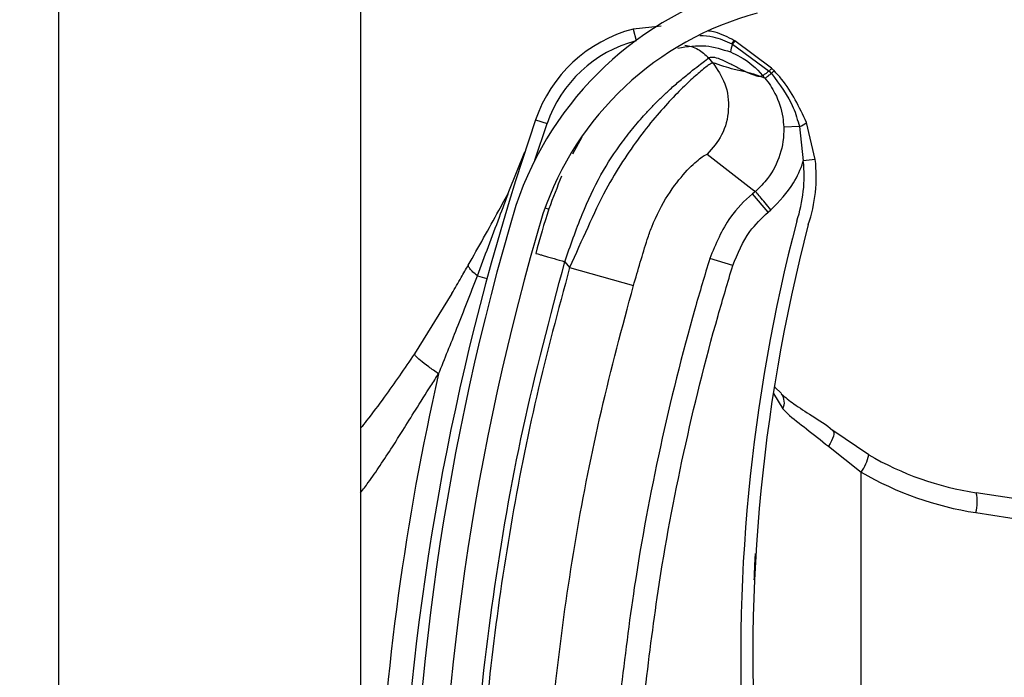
# Model space of a CAD drawing. Header units: inches. Extents: x 170 to 284, y 215 to 248.
# Tile 271 of 656: x 186.1024 to 186.1862, y 242.3721 to 242.428. Entities that reach past the tile are written whole.
import ezdxf

# ---------------------------------------------------------------- set-up
doc = ezdxf.new("R2010")
doc.units = ezdxf.units.IN
doc.header["$LTSCALE"] = 0.25
doc.header["$MEASUREMENT"] = 0
doc.layers.add('ANNOTATIONS', color=1, linetype='Continuous')
doc.layers.add('LH BENCH MOUNT', color=7, linetype='Continuous')
doc.styles.add('ARIAL', font='arial.ttf', dxfattribs={"height": 0.09375})
doc.dimstyles.new('STANDARD$0', dxfattribs={"dimtxt": 0.09375, "dimasz": 0.09375, "dimexe": 0.03125, "dimexo": 0.046875, "dimgap": 0.09, "dimtad": 0, "dimtih": 1, "dimtoh": 1, "dimdec": 4, "dimzin": 0, "dimdsep": 46, "dimtxsty": 'ARIAL', "dimcen": 0.09, "dimadec": 0, "dimazin": 0, "dimtfac": 1, "dimtdec": 4, "dimtofl": 0, "dimtmove": 0, "dimatfit": 1, "dimfxl": 1, "dimtolj": 1, "dimtzin": 0, "dimarcsym": 0})

# ---------------------------------------------------------------- blocks, each defined once
blk = doc.blocks.new('*D114')
at = {"layer": 'ANNOTATIONS', "color": 0, "lineweight": -2, "transparency": 16777216}
for p, q in [((186.1492924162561, 243.6642684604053), (187.5897358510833, 243.6642684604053)), ((187.5584858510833, 243.5705184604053), (187.5584858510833, 241.8503426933)), ((187.5584858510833, 239.6953067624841), (187.5584858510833, 241.4154825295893)), ((186.8279608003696, 239.6015567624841), (187.5897358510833, 239.6015567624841))]:
    blk.add_line(p, q, dxfattribs=at)
at = {"layer": 'ANNOTATIONS', "color": 0, "transparency": 16777216}
for points in [[(187.5428608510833, 243.5705184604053), (187.5741108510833, 243.5705184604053), (187.5584858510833, 243.6642684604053)], [(187.5428608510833, 239.6953067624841), (187.5741108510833, 239.6953067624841), (187.5584858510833, 239.6015567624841)]]:
    blk.add_solid(points, dxfattribs=at)
at = {"layer": 'defpoints', "color": 0, "transparency": 16777216}
for p in [(186.1024174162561, 243.6642684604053), (186.7810858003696, 239.6015567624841), (187.5584858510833, 239.6015567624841)]:
    blk.add_point(p, dxfattribs=at)
at = {"layer": 'ANNOTATIONS', "color": 0, "transparency": 16777216, "insert": (187.5584858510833, 241.6329126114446), "char_height": 0.09375, "attachment_point": 5, "style": 'ARIAL'}
blk.add_mtext('\\A1;OPENING\\PHEIGHT', dxfattribs=at)

msp = doc.modelspace()

# ---------------------------------------------------------------- hatches: boundary and pattern name
at = {"layer": 'LH BENCH MOUNT'}
h = msp.add_hatch(dxfattribs=at)
h.set_pattern_fill('ANSI31', color=256, scale=0.34241245, angle=2.8e-322, style=0)
h.set_pattern_definition([(45, (176.0930244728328, 238.0091787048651), (-0.03026527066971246, 0.03026527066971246), [])])
edge = h.paths.add_edge_path(flags=0)
edge.add_arc((186.1662917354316, 242.2596397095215), 0.001712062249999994, 450.0000000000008, 472.2104203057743)
edge.add_line((186.1656445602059, 242.2612247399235), (186.1647320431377, 242.2634596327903))
edge.add_arc((186.1662917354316, 242.2596397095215), 0.004126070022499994, 450, 472.2104203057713, ccw=False)
edge.add_arc((186.1662917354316, 242.2507369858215), 0.01302879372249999, 401.4761673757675, 450, ccw=False)
edge.add_arc((186.1620458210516, 242.2475867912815), 0.01830194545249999, 359.99999999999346, 400.0613730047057, ccw=False)
edge.add_arc((186.1685858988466, 242.2475867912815), 0.01176186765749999, 292.14085769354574, 359.99999999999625, ccw=False)
edge.add_arc((186.1662917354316, 242.2508397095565), 0.01566536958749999, 235.2570680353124, 295.43079980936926, ccw=False)
edge.add_arc((186.1715306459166, 242.2589548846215), 0.02532140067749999, 212.8542481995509, 235.9809333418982, ccw=False)
edge.add_arc((186.1633812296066, 242.2525860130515), 0.01504902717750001, 172.1557183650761, 209.3146496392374, ccw=False)
edge.add_arc((186.1758108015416, 242.2512506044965), 0.02754708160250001, 453.3085031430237, 532.9325737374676, ccw=False)
edge.add_arc((186.1725578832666, 242.2873408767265), 0.008748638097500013, 280.9586189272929, 427.9414322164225)
edge.add_arc((186.1924176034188, 242.3496941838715), 0.05672062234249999, 179.5706357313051, 253.0098997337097, ccw=False)
edge.add_arc((186.3507493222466, 242.3508926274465), 0.2150521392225, 163.4260275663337, 180.2060536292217, ccw=False)
edge.add_arc((186.1719757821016, 242.4030420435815), 0.02884824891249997, 465.1588434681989, 521.4137567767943, ccw=False)
edge.add_arc((186.1546497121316, 242.4575883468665), 0.0284373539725, 290.1205938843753, 343.7190675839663)
edge.add_arc((186.1674901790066, 242.4534109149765), 0.01494630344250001, 345.2914408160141, 400.5471921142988)
edge.add_arc((186.1640660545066, 242.4515961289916), 0.0187470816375, 397.9578745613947, 431.4396159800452)
edge.add_arc((186.1662917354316, 242.4564241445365), 0.0134739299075, 433.8775574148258, 472.273645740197)
edge.add_arc((186.1637236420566, 242.4634435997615), 0.006011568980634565, 474.98253258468, 495.7175736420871)
edge.add_arc((186.1735166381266, 242.4561844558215), 0.01816498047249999, 500.8992600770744, 539.9999999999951)
edge.add_arc((186.1662917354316, 242.4561844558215), 0.01094007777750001, 539.9999999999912, 629.9999999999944)
edge.add_arc((186.1662917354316, 242.4471105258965), 0.001866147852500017, 269.9999999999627, 285.6422464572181)
edge.add_line((186.1667949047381, 242.4453134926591), (186.167445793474, 242.4429888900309))
edge.add_arc((186.1662917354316, 242.4471105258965), 0.004280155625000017, 269.9999999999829, 285.642246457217, ccw=False)
edge.add_arc((186.1662917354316, 242.4561844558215), 0.01335408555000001, 179.9999999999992, 269.999999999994, ccw=False)
edge.add_arc((186.1735166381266, 242.4561844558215), 0.020578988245, 500.6113583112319, 540, ccw=False)
edge.add_arc((186.1637236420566, 242.4634435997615), 0.008425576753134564, 474.5776671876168, 496.4997109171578, ccw=False)
edge.add_arc((186.1662917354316, 242.4564241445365), 0.01588793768, 433.69030225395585, 472.47058069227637, ccw=False)
edge.add_arc((186.1640660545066, 242.4515961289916), 0.02116108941, 398.1045307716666, 431.57717173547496, ccw=False)
edge.add_arc((186.1674901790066, 242.4534109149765), 0.01736031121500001, 345.18024813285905, 400.3658533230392, ccw=False)
edge.add_arc((186.1546497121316, 242.4575883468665), 0.030851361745, 289.91815728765, 343.7795375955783, ccw=False)
edge.add_arc((186.1719757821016, 242.4030420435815), 0.02643424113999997, 464.941709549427, 521.3236131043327)
edge.add_arc((186.3507493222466, 242.3508926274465), 0.21263813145, 523.4376684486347, 540.2096895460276)
edge.add_arc((186.1924176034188, 242.3496941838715), 0.05430661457, 539.5566266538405, 613.1145348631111)
edge.add_arc((186.1725578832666, 242.2873408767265), 0.01116264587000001, 280.06103888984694, 428.52908719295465, ccw=False)
edge.add_arc((186.1758108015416, 242.2512506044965), 0.02513307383, 452.9714001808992, 532.970657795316)
edge.add_arc((186.1633812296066, 242.2525860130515), 0.01263501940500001, 532.0830472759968, 568.9826967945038)
edge.add_arc((186.1715306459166, 242.2589548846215), 0.022907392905, 213.0443063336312, 236.0197152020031)
edge.add_arc((186.1662917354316, 242.2508397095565), 0.01325136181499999, 235.1922404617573, 295.7352497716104)
edge.add_arc((186.1685858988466, 242.2475867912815), 0.009347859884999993, 291.7225241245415, 359.9999999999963)
edge.add_arc((186.1620458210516, 242.2475867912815), 0.01588793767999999, 359.9999999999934, 399.9521788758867)
edge.add_arc((186.1662917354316, 242.2507369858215), 0.01061478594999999, 401.6345013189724, 450.0000000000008)

# ---------------------------------------------------------------- linework, layer by layer
for p, q in [((186.1057349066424, 239.6490664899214), (186.1057349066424, 243.7595607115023)), ((186.1314158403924, 242.5497705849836), (186.1314158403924, 242.3573966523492)), ((186.1570029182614, 242.4274781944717), (186.1546035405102, 242.4272286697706)), ((186.1546035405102, 242.4272286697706), (186.1548572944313, 242.4262622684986)), ((186.1630076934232, 242.4259729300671), (186.1630086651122, 242.4259724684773)), ((186.1630086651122, 242.4259724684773), (186.1630707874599, 242.425942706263)), ((186.1630707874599, 242.425942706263), (186.1630716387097, 242.4259422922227)), ((186.1630716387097, 242.4259422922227), (186.1661753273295, 242.4236579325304)), ((186.1631899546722, 242.4262628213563), (186.1631890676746, 242.4262632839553)), ((186.1632515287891, 242.4262304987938), (186.1631899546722, 242.4262628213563)), ((186.1632524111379, 242.4262300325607), (186.1632515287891, 242.4262304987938)), ((186.1663938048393, 242.4239063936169), (186.1632524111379, 242.4262300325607)), ((186.1628838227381, 242.4252853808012), (186.1628845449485, 242.4252850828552)), ((186.1613835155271, 242.4243708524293), (186.1610357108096, 242.4247822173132)), ((186.1661753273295, 242.4236579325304), (186.1663656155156, 242.4234523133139)), ((186.1658192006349, 242.4230550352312), (186.1648878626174, 242.4233875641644)), ((186.1463093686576, 242.4195205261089), (186.1472811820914, 242.4191876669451)), ((186.1701068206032, 242.4161476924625), (186.1693562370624, 242.4192946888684)), ((186.1462454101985, 242.4160869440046), (186.1472811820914, 242.4191876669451)), ((186.1687535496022, 242.4189472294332), (186.1674199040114, 242.4188980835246)), ((186.1687535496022, 242.4189472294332), (186.1690857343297, 242.4160354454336)), ((186.1502438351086, 242.4180293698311), (186.1494501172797, 242.4165906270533)), ((186.1440407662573, 242.4134046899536), (186.1453956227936, 242.416793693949)), ((186.1701068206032, 242.4161476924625), (186.1690857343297, 242.4160354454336)), ((186.165005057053, 242.4134295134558), (186.1647570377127, 242.4132198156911)), ((186.1660827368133, 242.4116518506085), (186.1647570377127, 242.4132198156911)), ((186.1471115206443, 242.4120163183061), (186.1474398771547, 242.4119155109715)), ((186.1660827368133, 242.4116518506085), (186.1663307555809, 242.411861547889)), ((186.1630862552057, 242.4071119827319), (186.1611233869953, 242.4077145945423)), ((186.1487919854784, 242.4074476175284), (186.1492048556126, 242.4069592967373)), ((186.1492048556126, 242.4069592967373), (186.1546350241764, 242.4054111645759)), ((186.1413538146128, 242.4062393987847), (186.1421723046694, 242.4060176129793)), ((186.1391859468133, 242.4047440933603), (186.1359997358, 242.39961761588)), ((186.1666509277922, 242.3967821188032), (186.1672443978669, 242.396224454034)), ((186.1665405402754, 242.3962491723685), (186.1673421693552, 242.3949439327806)), ((186.1746502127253, 242.3910232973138), (186.171609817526, 242.3930905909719)), ((186.1712230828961, 242.3917463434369), (186.1740134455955, 242.389543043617)), ((186.1740134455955, 242.3241223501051), (186.1740134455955, 242.389543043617)), ((186.1913380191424, 242.3866475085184), (186.1838006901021, 242.387797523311)), ((186.1837659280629, 242.3861050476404), (186.1913380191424, 242.3849497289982))]:
    msp.add_line(p, q, dxfattribs=at)
at = {"layer": 'LH BENCH MOUNT', "flags": 128}
msp.add_lwpolyline([(186.171609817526, 242.3930905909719), (186.1716658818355, 242.3930165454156), (186.1716914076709, 242.3929077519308), (186.171685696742, 242.3927671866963), (186.1716489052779, 242.3925986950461), (186.1715820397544, 242.3924068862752), (186.1714869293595, 242.3921970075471), (186.1713661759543, 242.3919748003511), (186.1712230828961, 242.3917463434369)], dxfattribs=at)
at = {"layer": 'LH BENCH MOUNT'}
for centre, radius, start, end in [((186.1719757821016, 242.4030420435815), 0.02884824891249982, 105.1588434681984, 161.4137567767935), ((186.1719757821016, 242.4030420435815), 0.02643424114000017, 104.9417095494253, 161.3236131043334), ((186.157647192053, 242.4156371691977), 0.01198443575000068, 104.7123854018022, 161.0929786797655), ((186.157647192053, 242.4156371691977), 0.01095719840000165, 104.7123854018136, 161.0929786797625), ((186.1651179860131, 242.4250051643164), 0.002251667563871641, 155.3939551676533, 172.8510957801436), ((186.1651206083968, 242.4250037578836), 0.002253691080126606, 155.3897650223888, 172.8291455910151), ((186.164417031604, 242.4252943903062), 0.001564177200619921, 141.725694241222, 154.2910519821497), ((186.1644214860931, 242.4252921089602), 0.001568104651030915, 141.754266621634, 154.2863466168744), ((186.1645201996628, 242.4252330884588), 0.001613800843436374, 141.8260927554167, 153.9140894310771), ((186.1645193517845, 242.4252334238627), 0.001611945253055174, 141.8104826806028, 153.9114578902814), ((186.3507141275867, 242.3495091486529), 0.2160622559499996, 161.092978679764, 176.5593061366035), ((186.1684014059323, 242.420254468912), 0.001353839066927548, 285.076439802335, 314.8519014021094), ((186.1571730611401, 242.4147258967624), 0.01198443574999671, 341.3410974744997, 6.273281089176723), ((186.1571730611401, 242.4147258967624), 0.01301167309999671, 341.5025581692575, 6.27328108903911), ((186.3507493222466, 242.3508926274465), 0.2150521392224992, 163.4260275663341, 180.2060536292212), ((186.3507493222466, 242.3508926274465), 0.2126381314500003, 163.4376684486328, 180.2096895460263), ((186.3103094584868, 242.3738033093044), 0.1465525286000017, 165.3406183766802, 202.0185750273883), ((186.3103094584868, 242.3738033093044), 0.1455252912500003, 165.3544246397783, 203.870550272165), ((186.3507141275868, 242.3495091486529), 0.2180957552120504, 167.1792232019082, 177.2529346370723), ((186.1663523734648, 242.3954729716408), 0.001122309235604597, 331.8758133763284, 39.94683461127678), ((186.1710884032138, 242.3916784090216), 0.003621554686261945, 323.8694765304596, 349.5782562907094), ((186.1877258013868, 242.4135231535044), 0.02602334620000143, 239.8373732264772, 261.3249484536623), ((186.1879492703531, 242.4135231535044), 0.02773540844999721, 239.8373732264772, 261.3249484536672), ((186.1804700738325, 242.3870193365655), 0.00342031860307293, 344.4956794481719, 13.15103634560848)]:
    msp.add_arc(centre, radius, start, end, dxfattribs=at)
for points, knots in [([(186.1631890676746, 242.4262632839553), (186.1626642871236, 242.4265414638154), (186.1619734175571, 242.4269076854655), (186.1612110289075, 242.4270353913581), (186.1610277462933, 242.4270660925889)], [0, 0, 0, 0, 0.7595942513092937, 0.9999999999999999, 0.9999999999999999, 0.9999999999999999, 0.9999999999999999]), ([(186.1602920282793, 242.4266938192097), (186.1606622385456, 242.4266723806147), (186.1616107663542, 242.4266174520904), (186.162478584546, 242.4262170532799), (186.1630076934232, 242.4259729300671)], [0, 0, 0, 0, 0.3902998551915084, 1, 1, 1, 1]), ([(186.1584241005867, 242.4256225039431), (186.1592155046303, 242.4257459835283), (186.1607331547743, 242.4259827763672), (186.162187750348, 242.4255110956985), (186.1628838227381, 242.4252853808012)], [0, 0, 0, 0, 0.5214667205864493, 1, 1, 1, 1]), ([(186.1589977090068, 242.4258525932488), (186.1591878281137, 242.4258243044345), (186.1595832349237, 242.4257654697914), (186.160320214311, 242.4254626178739), (186.1607538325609, 242.425050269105), (186.1610357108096, 242.4247822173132)], [0, 0, 0, 0, 0.2447599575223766, 0.5090480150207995, 1, 1, 1, 1]), ([(186.1628845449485, 242.4252850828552), (186.1631640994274, 242.4251568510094), (186.1641970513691, 242.424683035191), (186.1650912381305, 242.4239176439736), (186.1656256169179, 242.4232843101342), (186.1656256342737, 242.4232842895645)], [0, 0, 0, 0, 0.2706300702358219, 0.9999763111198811, 1, 1, 1, 1]), ([(186.1487919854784, 242.4074476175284), (186.1492678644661, 242.408804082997), (186.1501662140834, 242.4113647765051), (186.1517815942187, 242.4148557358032), (186.1533840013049, 242.4172676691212), (186.1547159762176, 242.4189703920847), (186.1556308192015, 242.4200137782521), (186.1564224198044, 242.4208422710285), (186.157091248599, 242.4215022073), (186.1578360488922, 242.4221972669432), (186.1586698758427, 242.4229229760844), (186.1597992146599, 242.4238309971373), (186.1607892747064, 242.4245909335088), (186.1609584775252, 242.4247222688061), (186.1610357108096, 242.4247822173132)], [0, 0, 0, 0, 0.1307156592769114, 0.2467609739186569, 0.3577928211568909, 0.4170971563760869, 0.4791482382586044, 0.5177152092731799, 0.5590896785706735, 0.6032945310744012, 0.6633484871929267, 0.7353692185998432, 0.8792082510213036, 1, 1, 1, 1]), ([(186.1613835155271, 242.4243708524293), (186.1613041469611, 242.4243391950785), (186.1611428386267, 242.424274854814), (186.1603543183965, 242.4236561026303), (186.1592933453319, 242.4227129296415), (186.1580629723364, 242.4214993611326), (186.1566551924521, 242.4199534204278), (186.1551800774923, 242.4181182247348), (186.1536900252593, 242.4159830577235), (186.1521616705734, 242.4134285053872), (186.150725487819, 242.4103521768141), (186.149716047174, 242.408099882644), (186.1492048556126, 242.4069592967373)], [0, 0, 0, 0, 0.1094013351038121, 0.2223468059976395, 0.3151791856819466, 0.4102231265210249, 0.5012749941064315, 0.5946006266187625, 0.6834485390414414, 0.7745330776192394, 0.8858211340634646, 1, 1, 1, 1]), ([(186.1613835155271, 242.4243708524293), (186.1617726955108, 242.4237950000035), (186.162581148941, 242.4225987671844), (186.1628399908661, 242.4203737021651), (186.1623122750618, 242.4181963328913), (186.161364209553, 242.4171066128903), (186.1609078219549, 242.4165820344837)], [0, 0, 0, 0, 0.2406941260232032, 0.499999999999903, 0.7593058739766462, 1, 1, 1, 1]), ([(186.1610357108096, 242.4247822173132), (186.1611425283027, 242.424821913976), (186.1613667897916, 242.4249052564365), (186.1619685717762, 242.4247112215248), (186.1627231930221, 242.4243631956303), (186.1635224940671, 242.4239489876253), (186.1643199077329, 242.4235418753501), (186.1647438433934, 242.4233837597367), (186.164958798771, 242.4233035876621)], [0, 0, 0, 0, 0.1574760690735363, 0.330618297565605, 0.4911886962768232, 0.6742546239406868, 0.834831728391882, 1, 1, 1, 1]), ([(186.1648878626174, 242.4233875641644), (186.1646771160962, 242.4234457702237), (186.1640958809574, 242.4236063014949), (186.1630276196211, 242.4238158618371), (186.1620068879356, 242.4241604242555), (186.1613835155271, 242.4243708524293)], [0, 0, 0, 0, 0.1812946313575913, 0.5000073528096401, 1, 1, 1, 1]), ([(186.1661753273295, 242.4236579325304), (186.1661555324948, 242.4236426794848), (186.1660365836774, 242.4235510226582), (186.1658520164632, 242.4234140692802), (186.1656770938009, 242.4232959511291), (186.1656427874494, 242.4232881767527), (186.1656256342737, 242.4232842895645)], [0, 0, 0, 0, 0.06239373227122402, 0.3749291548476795, 0.6874645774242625, 1, 1, 1, 1]), ([(186.1663656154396, 242.4234523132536), (186.1663456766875, 242.423436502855), (186.1662259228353, 242.423341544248), (186.1660407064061, 242.4231984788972), (186.1658668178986, 242.4230726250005), (186.1658350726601, 242.423060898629), (186.1658192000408, 242.4230550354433)], [0, 0, 0, 0, 0.06242876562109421, 0.3749525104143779, 0.6874762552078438, 1, 1, 1, 1]), ([(186.1663658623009, 242.4234520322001), (186.1670741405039, 242.4225237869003), (186.1681275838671, 242.4211431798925), (186.1685990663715, 242.4194891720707), (186.1687535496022, 242.4189472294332)], [0, 0, 0, 0, 0.6723457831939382, 1, 1, 1, 1]), ([(186.166598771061, 242.4236958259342), (186.1665987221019, 242.4236958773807), (186.1665311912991, 242.4237668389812), (186.1664624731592, 242.4238366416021), (186.1663938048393, 242.4239063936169)], [0, 0, 0, 0, 0.0007249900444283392, 0.9999999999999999, 0.9999999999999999, 0.9999999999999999, 0.9999999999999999]), ([(186.1693562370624, 242.4192946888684), (186.1687429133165, 242.4205904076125), (186.1679923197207, 242.4221761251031), (186.1668142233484, 242.423460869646), (186.1665987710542, 242.4236958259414)], [0, 0, 0, 0, 0.8171182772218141, 1, 1, 1, 1]), ([(186.164958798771, 242.4233035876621), (186.1650523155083, 242.4232779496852), (186.1652403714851, 242.4232263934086), (186.1654677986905, 242.423213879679), (186.1655729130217, 242.4232610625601), (186.1656253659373, 242.4232846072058)], [0, 0, 0, 0, 0.3313600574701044, 0.6663431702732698, 0.9999999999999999, 0.9999999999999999, 0.9999999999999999, 0.9999999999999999]), ([(186.1656253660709, 242.4232846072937), (186.1656735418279, 242.4232275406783), (186.1657381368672, 242.4231510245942), (186.1658027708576, 242.4230744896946), (186.1658192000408, 242.4230550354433)], [0, 0, 0, 0, 0.7458120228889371, 0.9999999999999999, 0.9999999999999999, 0.9999999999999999, 0.9999999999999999]), ([(186.1658160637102, 242.4230587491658), (186.1658160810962, 242.4230587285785), (186.1661511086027, 242.4226620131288), (186.1668351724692, 242.421628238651), (186.1673257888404, 242.4201685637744), (186.167399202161, 242.4191775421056), (186.1674199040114, 242.4188980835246)], [0, 0, 0, 0, 1.782673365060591e-05, 0.3435204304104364, 0.8148790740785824, 1, 1, 1, 1]), ([(186.1674199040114, 242.4188980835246), (186.1674206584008, 242.4188757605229), (186.1674472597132, 242.4180886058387), (186.1672226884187, 242.4165170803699), (186.1662671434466, 242.4146804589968), (186.1653879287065, 242.4137533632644), (186.1650049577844, 242.4134294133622), (186.1650049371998, 242.41342939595)], [0, 0, 0, 0, 0.0108740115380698, 0.3834398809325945, 0.7558119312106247, 0.9999868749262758, 1, 1, 1, 1]), ([(186.1558144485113, 242.4093444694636), (186.155814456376, 242.4093444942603), (186.155928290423, 242.4097033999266), (186.1564277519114, 242.4111095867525), (186.1576023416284, 242.4133122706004), (186.1591371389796, 242.4152155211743), (186.1604825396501, 242.4164271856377), (186.1607562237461, 242.4165268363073), (186.1609078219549, 242.4165820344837)], [0, 0, 0, 0, 4.497367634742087e-06, 0.06509473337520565, 0.2616701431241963, 0.4753105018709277, 0.7093656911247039, 0.9999999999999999, 0.9999999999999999, 0.9999999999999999, 0.9999999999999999]), ([(186.1609078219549, 242.4165820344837), (186.1615810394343, 242.4160528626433), (186.1629274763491, 242.414994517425), (186.1643124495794, 242.4139511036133), (186.1650049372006, 242.4134293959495)], [0, 0, 0, 0, 0.4999992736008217, 1, 1, 1, 1]), ([(186.1663307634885, 242.4118615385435), (186.1670325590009, 242.4125798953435), (186.1681946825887, 242.4137694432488), (186.1688696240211, 242.4153429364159), (186.1690748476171, 242.4160005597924), (186.1690857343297, 242.4160354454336)], [0, 0, 0, 0, 0.5907811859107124, 0.9782917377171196, 1, 1, 1, 1]), ([(186.1485226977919, 242.4147171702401), (186.1481483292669, 242.4137993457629), (186.1472917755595, 242.4116993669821), (186.1466722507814, 242.4094321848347), (186.1463234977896, 242.4081559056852)], [0, 0, 0, 0, 0.4370636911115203, 0.9999999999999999, 0.9999999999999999, 0.9999999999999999, 0.9999999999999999]), ([(186.1405819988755, 242.407154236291), (186.1414529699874, 242.4086944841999), (186.1426157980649, 242.4107508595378), (186.1437548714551, 242.4128722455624), (186.1440407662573, 242.4134046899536)], [0, 0, 0, 0, 0.7490110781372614, 1, 1, 1, 1]), ([(186.1413538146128, 242.4062393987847), (186.1419822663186, 242.407904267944), (186.1428824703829, 242.4102890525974), (186.1437721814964, 242.4126822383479), (186.1440407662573, 242.4134046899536)], [0, 0, 0, 0, 0.6981213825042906, 1, 1, 1, 1]), ([(186.1647570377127, 242.4132198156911), (186.1647570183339, 242.4132197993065), (186.1640631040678, 242.412633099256), (186.1624882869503, 242.4110095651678), (186.1616302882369, 242.4089382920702), (186.1611233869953, 242.4077145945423)], [0, 0, 0, 0, 1.142795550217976e-05, 0.409211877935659, 1, 1, 1, 1]), ([(186.1630862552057, 242.4071119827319), (186.1634979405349, 242.4081291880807), (186.1641954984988, 242.4098527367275), (186.1655341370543, 242.4111288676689), (186.1660827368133, 242.4116518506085)], [0, 0, 0, 0, 0.5901808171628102, 1, 1, 1, 1]), ([(186.1546350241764, 242.4054111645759), (186.1550225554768, 242.4067358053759), (186.1554100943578, 242.4080604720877), (186.1558144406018, 242.4093444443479), (186.1558144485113, 242.4093444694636)], [0, 0, 0, 0, 0.999980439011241, 1, 1, 1, 1]), ([(186.1463234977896, 242.4081559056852), (186.1463564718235, 242.408146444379), (186.1464071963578, 242.408131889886), (186.1467150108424, 242.4080435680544), (186.1470335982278, 242.4079521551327), (186.1474290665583, 242.4078386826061), (186.1480037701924, 242.4076737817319), (186.1484814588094, 242.4075367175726), (186.1487919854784, 242.4074476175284)], [0, 0, 0, 0, 0.2394568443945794, 0.3683606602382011, 0.5000000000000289, 0.6316393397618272, 0.7605431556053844, 1, 1, 1, 1]), ([(186.1611233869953, 242.4077145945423), (186.1606953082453, 242.4062852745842), (186.1591104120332, 242.4009934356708), (186.1568152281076, 242.3916953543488), (186.154748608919, 242.3807860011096), (186.1538972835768, 242.3737736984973), (186.1535337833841, 242.3707795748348)], [0, 0, 0, 0, 0.1185397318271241, 0.4388752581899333, 0.7604101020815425, 1, 1, 1, 1]), ([(186.1391839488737, 242.4047406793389), (186.1391839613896, 242.4047407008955), (186.1394482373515, 242.4051958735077), (186.1399159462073, 242.4059958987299), (186.1403828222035, 242.4068050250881), (186.1405819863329, 242.4071542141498), (186.1405819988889, 242.4071542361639)], [0, 0, 0, 0, 2.704369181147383e-05, 0.571031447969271, 0.9999729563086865, 1, 1, 1, 1]), ([(186.1413538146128, 242.4062393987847), (186.14122260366, 242.4063511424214), (186.1409572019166, 242.4065771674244), (186.140703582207, 242.4068674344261), (186.1405992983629, 242.4070523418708), (186.1405852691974, 242.4071349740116), (186.1405819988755, 242.407154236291)], [0, 0, 0, 0, 0.2979480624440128, 0.6026626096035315, 0.907377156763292, 0.9999999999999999, 0.9999999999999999, 0.9999999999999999, 0.9999999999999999]), ([(186.1406798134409, 242.3504210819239), (186.1407785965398, 242.3551764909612), (186.1409766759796, 242.3647120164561), (186.1425862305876, 242.3790209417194), (186.1450430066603, 242.3933305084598), (186.1475403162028, 242.4027343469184), (186.1487919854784, 242.4074476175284)], [0, 0, 0, 0, 0.2468628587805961, 0.4950083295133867, 0.74689458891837, 1, 1, 1, 1]), ([(186.1492048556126, 242.4069592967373), (186.1482307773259, 242.4033291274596), (186.1462797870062, 242.3960582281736), (186.144101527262, 242.3849774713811), (186.1424904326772, 242.3737948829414), (186.1414796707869, 242.3628262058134), (186.1412849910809, 242.3555783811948), (186.1411915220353, 242.3520985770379)], [0, 0, 0, 0, 0.2027568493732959, 0.4061035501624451, 0.6088604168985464, 0.8122072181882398, 1, 1, 1, 1]), ([(186.1555752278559, 242.3705593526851), (186.1559349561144, 242.373522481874), (186.1567756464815, 242.3804473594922), (186.1588195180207, 242.391243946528), (186.1610898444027, 242.4004460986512), (186.162662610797, 242.4056974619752), (186.1630862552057, 242.4071119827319)], [0, 0, 0, 0, 0.2395900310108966, 0.5599255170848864, 0.8814604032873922, 0.9999999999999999, 0.9999999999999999, 0.9999999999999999, 0.9999999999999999]), ([(186.1380557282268, 242.397905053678), (186.1385785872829, 242.3991964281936), (186.1397015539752, 242.4019699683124), (186.1407783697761, 242.4047524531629), (186.1413538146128, 242.4062393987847)], [0, 0, 0, 0, 0.4656051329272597, 1, 1, 1, 1]), ([(186.146837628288, 242.3520288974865), (186.1468376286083, 242.3520289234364), (186.1468794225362, 242.3554152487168), (186.1471425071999, 242.3624619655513), (186.1480944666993, 242.3731351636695), (186.1496690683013, 242.3840112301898), (186.1517875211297, 242.3947985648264), (186.1536858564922, 242.4018736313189), (186.1546350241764, 242.4054111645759)], [0, 0, 0, 0, 1.439079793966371e-06, 0.1877923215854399, 0.3908439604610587, 0.5938956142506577, 0.7969478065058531, 1, 1, 1, 1]), ([(186.1359997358, 242.39961761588), (186.1355774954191, 242.3989901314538), (186.134736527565, 242.3977403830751), (186.1333792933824, 242.3958493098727), (186.1322799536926, 242.3943624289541), (186.1315894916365, 242.3934957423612), (186.1314158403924, 242.3932777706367)], [0, 0, 0, 0, 0.2874979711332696, 0.5726040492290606, 0.8925098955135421, 1, 1, 1, 1]), ([(186.1380557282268, 242.397905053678), (186.1377649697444, 242.3981103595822), (186.1371661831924, 242.3985331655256), (186.1364771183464, 242.3990744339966), (186.1360354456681, 242.3994750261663), (186.1360114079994, 242.3995710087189), (186.1359997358, 242.39961761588)], [0, 0, 0, 0, 0.2427897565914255, 0.5000000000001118, 0.7572102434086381, 0.9999999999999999, 0.9999999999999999, 0.9999999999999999, 0.9999999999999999]), ([(186.1314158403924, 242.3877931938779), (186.1316367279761, 242.388081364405), (186.1322125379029, 242.3888325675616), (186.1331125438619, 242.390143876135), (186.1340874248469, 242.3916239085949), (186.1350835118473, 242.3932053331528), (186.1361597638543, 242.3949363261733), (186.137169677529, 242.3965442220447), (186.1378341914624, 242.3975648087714), (186.1380557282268, 242.397905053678)], [0, 0, 0, 0, 0.09019872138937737, 0.2351300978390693, 0.3944108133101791, 0.5296508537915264, 0.6982639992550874, 0.8994067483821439, 1, 1, 1, 1]), ([(186.1672047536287, 242.3962062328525), (186.1675480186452, 242.3959218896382), (186.1682880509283, 242.3953088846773), (186.1698494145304, 242.3943335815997), (186.1710968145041, 242.3935546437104), (186.1717174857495, 242.3929934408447), (186.1717778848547, 242.3929388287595)], [0, 0, 0, 0, 0.2839420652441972, 0.6121401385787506, 0.962256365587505, 1, 1, 1, 1]), ([(186.1673421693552, 242.3949439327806), (186.1674721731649, 242.3948102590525), (186.1680617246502, 242.3942040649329), (186.1693543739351, 242.3932464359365), (186.1705943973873, 242.3922510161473), (186.1712230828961, 242.3917463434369)], [0, 0, 0, 0, 0.1223980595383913, 0.5550603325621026, 1, 1, 1, 1]), ([(186.1649172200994, 242.3803994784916), (186.1649270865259, 242.3807044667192), (186.1649511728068, 242.3814490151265), (186.1649944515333, 242.3821933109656), (186.1650200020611, 242.3826327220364)], [0, 0, 0, 0, 0.409628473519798, 1, 1, 1, 1])]:
    msp.add_open_spline(points, degree=3, knots=knots, dxfattribs=at)
for points in [[(186.1663938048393, 242.4239063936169), (186.1663922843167, 242.4239019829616), (186.1663892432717, 242.4238931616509), (186.1663453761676, 242.4238411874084), (186.1662764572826, 242.4237648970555), (186.1662090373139, 242.4236935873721), (186.1661753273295, 242.4236579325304)], [(186.1665986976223, 242.4236959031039), (186.1665966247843, 242.42369187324), (186.1665924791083, 242.4236838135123), (186.1665453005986, 242.4236330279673), (186.1664721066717, 242.4235579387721), (186.1664011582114, 242.423487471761), (186.1663656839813, 242.4234522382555)], [(186.1663309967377, 242.411861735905), (186.1661608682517, 242.4120628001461), (186.1658206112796, 242.4124649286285), (186.1653880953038, 242.41297609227), (186.1650792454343, 242.4133411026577), (186.1650295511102, 242.4133998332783), (186.1650047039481, 242.4134291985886)]]:
    msp.add_open_spline(points, degree=3, dxfattribs=at)

# ---------------------------------------------------------------- dimensions: what is measured, and where the dimension line sits
at = {"layer": 'ANNOTATIONS'}
dim = msp.add_linear_dim(base=(187.5584858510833, 239.6015567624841), p1=(186.102417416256, 243.6642684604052), p2=(186.7810858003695, 239.6015567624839), angle=90, text='OPENING\\PHEIGHT', dimstyle='STANDARD$0', dxfattribs=at)
dim.commit()
dim.dimension.update_dxf_attribs({"geometry": '*D114', "text_midpoint": (187.5584858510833, 241.6329126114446)})

doc.saveas('drawing.dxf')
